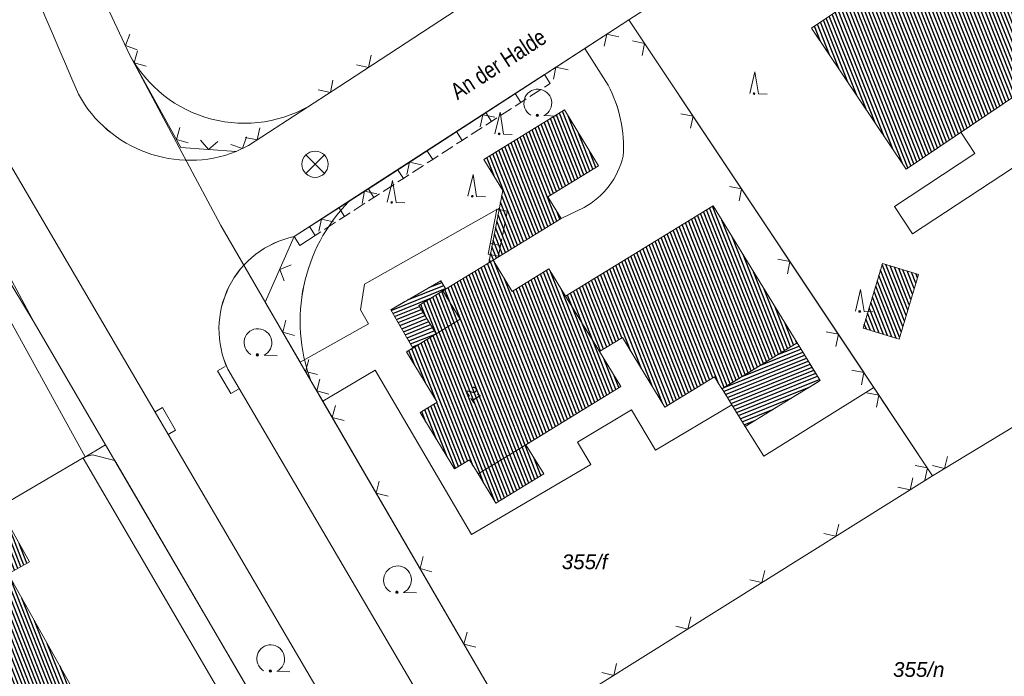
# Model space of a CAD drawing. Header units: metres. Extents: x 345144 to 348639, y 5629211 to 5635235.
# Tile 921 of 1056: x 347294 to 347350, y 5630963 to 5631000. Entities that reach past the tile are written whole.
import ezdxf
from ezdxf.enums import TextEntityAlignment as Align

# ---------------------------------------------------------------- set-up
doc = ezdxf.new("R2010")
doc.units = ezdxf.units.M
doc.header["$MEASUREMENT"] = 0
doc.linetypes.add('4_4', pattern=[1.4, 0.7, -0.7])
for name, color, linetype in [('011 Gebäude', 7, 'Continuous'), ('065-066 Ver_Entsorgung', 7, 'Continuous'), ('065-066 Ver_Entsorgung Ausg.', 7, 'Continuous'), ('081-083 Topographie', 7, 'Continuous'), ('AX Flurstück', 7, 'Continuous'), ('AX Gebäude', 7, 'Continuous'), ('Definitionslinie', 7, 'Continuous'), ('Präsentationsobjekt -Text (punktförmig)', 7, 'Continuous'), ('Strasse Lokation', 7, 'Continuous')]:
    doc.layers.add(name, color=color, linetype=linetype)
doc.styles.add('ARIAL', font='arial.ttf', dxfattribs={"height": 1})
doc.styles.add('ARIALIT', font='ariali.ttf', dxfattribs={"height": 1})
pattern_1 = [(201.882352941, (0, 0), (0.074540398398, -0.185590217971), [])]
pattern_2 = [(111.5294117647, (0, 0), (-0.186045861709, -0.07339575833), [])]

# ---------------------------------------------------------------- blocks, each defined once
blk = doc.blocks.new('alk_3504_nrw')
at = {"color": 134, "lineweight": 5, "true_color": 0x00b2b2, "flags": 128}
for points in [[(-0.729333, -0.684), (-0.707333, -0.707333), (0.707333, 0.707333)], [(-0.707333, 0.707333), (0.707333, -0.707333)]]:
    blk.add_lwpolyline(points, dxfattribs=at)
at = {"color": 134, "lineweight": 5, "true_color": 0x00b2b2}
for start, end in [(90, -90), (-90, 90)]:
    blk.add_arc((0, 0), 1, start, end, dxfattribs=at)
blk = doc.blocks.new('alk_7100_nrwx2')
at = {"true_color": 0x2e2e2e}
h = blk.add_hatch(color=250, dxfattribs=at)
edge = h.paths.add_edge_path(flags=0)
edge.add_arc((0.024073, -0.597267), 0.057254, 180, 360, ccw=False)
edge.add_arc((0.024073, -0.597267), 0.057255, 0, 180, ccw=False)
at = {"color": 250, "lineweight": 5, "true_color": 0x2e2e2e, "flags": 128}
blk.add_lwpolyline([(0.349382, -0.597267), (1, -0.597267)], dxfattribs=at)
at = {"color": 250, "lineweight": 5, "true_color": 0x2e2e2e}
for centre, radius, start, end in [((0.024073, 0.012362), 0.690995, -61.9148169, -118.0851831), ((0.024073, -0.597267), 0.057255, 0, 180), ((0.024073, -0.597267), 0.057254, 180, 0)]:
    blk.add_arc(centre, radius, start, end, dxfattribs=at)
blk = doc.blocks.new('alk_7200_nrwx2')
at = {"true_color": 0x2e2e2e}
h = blk.add_hatch(color=250, dxfattribs=at)
edge = h.paths.add_edge_path(flags=0)
edge.add_arc((-0.020544, -0.388118), 0.055525, 180, 360, ccw=False)
edge.add_arc((-0.020544, -0.388118), 0.055525, 0, 180, ccw=False)
at = {"color": 250, "lineweight": 5, "true_color": 0x2e2e2e, "flags": 128}
blk.add_lwpolyline([(-0.298168, -0.388118), (-0.020544, 1), (0.257079, -0.388118), (0.812326, -0.388118)], dxfattribs=at)
blk.add_lwpolyline([(-0.298168, -0.388118), (-0.020544, 1), (0.257079, -0.388118), (0.812326, -0.388118)], dxfattribs=at)
at = {"color": 250, "lineweight": 5, "true_color": 0x2e2e2e}
for start, end in [(0, 180), (180, 0)]:
    blk.add_arc((-0.020544, -0.388118), 0.055525, start, end, dxfattribs=at)
blk = doc.blocks.new('swc_strasseneinlauf')
at = {"color": 7, "lineweight": 5, "flags": 128}
blk.add_lwpolyline([(-1, 0), (-1, -0.666667), (1, -0.666667), (1, 0)], dxfattribs=at)

msp = doc.modelspace()

# ---------------------------------------------------------------- hatches: boundary and pattern name
at = {"layer": '011 Gebäude', "true_color": 0x8f8f8f}
h = msp.add_hatch(dxfattribs=at)
h.set_pattern_fill('_USER', color=252, scale=0.2, angle=201.8823529, style=0, pattern_type=0)
h.set_pattern_definition(pattern_1)
h.paths.add_polyline_path([(347316.453, 5630981.334), (347315.176, 5630983.526), (347318.052, 5630985.187), (347318.052, 5630985.187), (347318.331, 5630984.705), (347318.331, 5630984.705), (347318.164, 5630984.603), (347316.792, 5630983.763), (347317.781, 5630982.147), (347317.781, 5630982.147)], flags=0)
h = msp.add_hatch(dxfattribs=at)
h.set_pattern_fill('_USER', color=252, scale=0.2, angle=201.8823529, style=0, pattern_type=0)
h.set_pattern_definition(pattern_1)
h.paths.add_polyline_path([(347338.433, 5630981.632), (347339.755, 5630979.477), (347339.755, 5630979.477), (347335.461, 5630976.845), (347335.461, 5630976.845), (347334.7, 5630978.085), (347334.7, 5630978.085), (347334.139, 5630979), (347334.139, 5630979)], flags=0)
at = {"layer": 'AX Gebäude', "true_color": 0x4f4f4f}
h = msp.add_hatch(dxfattribs=at)
h.set_pattern_fill('_USER', color=251, scale=0.2, angle=111.5294118, style=0, pattern_type=0)
h.set_pattern_definition(pattern_2)
edge = h.paths.add_edge_path(flags=0)
edge.add_arc((347343.9, 5631002.826), 1.720487, 31.1407534, 215.8241543, ccw=False)
edge.add_line((347345.373, 5631003.716), (347348.559, 5631005.856))
edge.add_line((347348.559, 5631005.856), (347353.962, 5630997.811))
edge.add_line((347353.962, 5630997.811), (347344.675, 5630991.575))
edge.add_line((347344.675, 5630991.575), (347339.26, 5630999.64))
edge.add_line((347339.26, 5630999.64), (347342.505, 5631001.819))
h = msp.add_hatch(dxfattribs=at)
h.set_pattern_fill('_USER', color=251, scale=0.2, angle=111.5294118, style=0, pattern_type=0)
h.set_pattern_definition(pattern_2)
h.paths.add_polyline_path([(347321.041, 5630986.365), (347320.788, 5630986.21), (347321.598, 5630990.339), (347320.505, 5630992.124), (347325.124, 5630994.952), (347327.077, 5630991.762), (347324.171, 5630989.983), (347324.929, 5630988.745)], flags=0)
h = msp.add_hatch(dxfattribs=at)
h.set_pattern_fill('_USER', color=251, scale=0.2, angle=111.5294118, style=0, pattern_type=0)
h.set_pattern_definition(pattern_2)
h.paths.add_polyline_path([(347280.026, 5630992.113), (347291.545, 5630971.542), (347293.292, 5630968.422), (347298.876, 5630958.449), (347289.898, 5630953.422), (347290.65, 5630952.078), (347288.01, 5630950.602), (347287.293, 5630951.886), (347263.722, 5630938.723), (347258.582, 5630947.928), (347284.45, 5630962.393), (347270.734, 5630986.906)], flags=0)
h = msp.add_hatch(dxfattribs=at)
h.set_pattern_fill('_USER', color=251, scale=0.2, angle=111.5294118, style=0, pattern_type=0)
h.set_pattern_definition(pattern_2)
h.paths.add_polyline_path([(347325.179, 5630984.301), (347333.626, 5630989.476), (347338.432, 5630981.63), (347334.137, 5630979), (347333.711, 5630979.696), (347330.873, 5630977.958), (347328.437, 5630981.935), (347327.122, 5630981.129)], flags=0)
h = msp.add_hatch(dxfattribs=at)
h.set_pattern_fill('_USER', color=251, scale=0.2, angle=111.5294118, style=0, pattern_type=0)
h.set_pattern_definition(pattern_2)
h.paths.add_polyline_path([(347320.788, 5630986.21), (347321.041, 5630986.365), (347322.137, 5630984.576), (347324.227, 5630985.856), (347325.179, 5630984.301), (347327.122, 5630981.129), (347328.345, 5630979.133), (347322.913, 5630975.806), (347320.177, 5630974.131), (347319.682, 5630974.94), (347318.828, 5630974.417), (347316.856, 5630977.638), (347317.84, 5630978.24), (347316.084, 5630981.108), (347317.781, 5630982.147), (347319.154, 5630982.987), (347318.164, 5630984.603)], flags=0)
h = msp.add_hatch(dxfattribs=at)
h.set_pattern_fill('_USER', color=251, scale=0.2, angle=111.5294118, style=0, pattern_type=0)
h.set_pattern_definition(pattern_2)
h.paths.add_polyline_path([(347343.324, 5630986.168), (347345.383, 5630985.549), (347344.27, 5630981.848), (347342.212, 5630982.467)], flags=0)
h = msp.add_hatch(dxfattribs=at)
h.set_pattern_fill('_USER', color=251, scale=0.2, angle=111.5294118, style=0, pattern_type=0)
h.set_pattern_definition(pattern_2)
h.paths.add_polyline_path([(347317.781, 5630982.147), (347316.792, 5630983.763), (347318.164, 5630984.603), (347319.154, 5630982.987)], flags=0)
h = msp.add_hatch(dxfattribs=at)
h.set_pattern_fill('_USER', color=251, scale=0.2, angle=111.5294118, style=0, pattern_type=0)
h.set_pattern_definition(pattern_2)
h.paths.add_polyline_path([(347320.177, 5630974.131), (347322.913, 5630975.806), (347323.938, 5630974.134), (347321.202, 5630972.458)], flags=0)
h = msp.add_hatch(dxfattribs=at)
h.set_pattern_fill('_USER', color=251, scale=0.2, angle=111.5294118, style=0, pattern_type=0)
h.set_pattern_definition(pattern_2)
h.paths.add_polyline_path([(347291.545, 5630971.542), (347292.758, 5630972.221), (347294.504, 5630969.101), (347293.292, 5630968.422)], flags=0)

# ---------------------------------------------------------------- linework, layer by layer
at = {"layer": '011 Gebäude', "color": 251, "linetype": 'Continuous', "lineweight": 13, "true_color": 0x4f4f4f, "flags": 128}
for points in [[(347316.453, 5630981.334), (347315.176, 5630983.526), (347318.052, 5630985.187), (347318.052, 5630985.187), (347318.331, 5630984.705), (347318.331, 5630984.705), (347318.164, 5630984.603), (347316.792, 5630983.763), (347317.781, 5630982.147), (347317.781, 5630982.147), (347316.453, 5630981.334)], [(347338.433, 5630981.632), (347339.755, 5630979.477), (347339.755, 5630979.477), (347335.461, 5630976.845), (347335.461, 5630976.845), (347334.7, 5630978.085), (347334.7, 5630978.085), (347334.139, 5630979), (347334.139, 5630979), (347338.433, 5630981.632)]]:
    msp.add_lwpolyline(points, dxfattribs=at)
at = {"layer": '081-083 Topographie', "color": 7, "linetype": 'Continuous', "lineweight": 5, "flags": 128}
for points in [[(347306.337, 5630992.571), (347307.048, 5630992.924), (347307.048, 5630992.924), (347310.803, 5630995.36), (347310.803, 5630995.36), (347312.211, 5630996.274), (347312.211, 5630996.274), (347332.359, 5631009.444), (347332.359, 5631009.444), (347335.32, 5631011.381), (347335.32, 5631011.381), (347346.616, 5631018.774), (347346.616, 5631018.774), (347353.279, 5631023.134), (347353.279, 5631023.134), (347361.268, 5631028.461), (347361.268, 5631028.461), (347363.824, 5631030.166), (347363.824, 5631030.166), (347369.39, 5631033.878), (347369.39, 5631033.878), (347370.654, 5631034.721), (347370.654, 5631034.721), (347373.814, 5631036.558)], [(347309.648, 5630987.709), (347312.774, 5630989.708), (347312.774, 5630989.708), (347314.595, 5630990.889), (347314.595, 5630990.889), (347326.29, 5630998.475), (347326.29, 5630998.475), (347328.808, 5631000.108), (347328.808, 5631000.108), (347345.81, 5631011.052), (347345.81, 5631011.052), (347349.563, 5631013.469), (347349.563, 5631013.469), (347352.34, 5631015.255), (347352.34, 5631015.255), (347355.105, 5631017.066), (347355.105, 5631017.066), (347365.484, 5631023.861)], [(347292.156, 5631016.378), (347294.33, 5631011.087), (347294.33, 5631011.087), (347295.519, 5631008.196), (347295.519, 5631008.196), (347300.238, 5630998.121), (347300.238, 5630998.121), (347303.173, 5630992.796), (347303.173, 5630992.796), (347306.337, 5630992.571), (347306.337, 5630992.571), (347307.048, 5630992.924), (347307.048, 5630992.924), (347310.803, 5630995.36), (347310.803, 5630995.36), (347312.211, 5630996.274), (347312.211, 5630996.274), (347332.359, 5631009.444)], [(347328.808, 5631000.108), (347345.81, 5631011.052), (347345.81, 5631011.052), (347349.563, 5631013.469), (347349.563, 5631013.469), (347352.34, 5631015.255)], [(347322.421, 5630959.144), (347311.292, 5630978.29), (347311.292, 5630978.29), (347310.608, 5630979.467), (347310.608, 5630979.467), (347309.997, 5630980.518), (347309.997, 5630980.518), (347307.998, 5630983.957), (347307.998, 5630983.957), (347309.648, 5630987.709), (347309.648, 5630987.709), (347312.774, 5630989.708), (347312.774, 5630989.708), (347314.595, 5630990.889), (347314.595, 5630990.889), (347326.29, 5630998.475), (347326.29, 5630998.475), (347328.808, 5631000.108)], [(347328.808, 5631000.108), (347341.695, 5630980.773), (347341.695, 5630980.773), (347342.823, 5630979.08), (347342.823, 5630979.08), (347346.189, 5630974.03)], [(347327.624, 5630996.373), (347326.29, 5630998.475)], [(347347.799, 5630993.676), (347348.615, 5630992.454), (347348.615, 5630992.454), (347344.002, 5630989.423), (347344.002, 5630989.423), (347345.038, 5630987.86), (347345.038, 5630987.86), (347357.098, 5630995.785)], [(347309.997, 5630980.518), (347313.904, 5630982.709), (347313.904, 5630982.709), (347313.445, 5630983.512), (347313.445, 5630983.512), (347313.68, 5630984.98), (347313.68, 5630984.98), (347321.252, 5630989.251), (347321.252, 5630989.251), (347321.401, 5630989.335)], [(347324.931, 5630988.743), (347326.243, 5630989.376)], [(347305.855, 5630980.125), (347341.371, 5630919.585), (347341.371, 5630919.585), (347357.84, 5630890.767), (347357.84, 5630890.767), (347377.974, 5630855.299)], [(347311.292, 5630978.29), (347314.279, 5630980.06), (347314.279, 5630980.06), (347319.793, 5630970.661), (347319.793, 5630970.661), (347326.622, 5630974.681), (347326.622, 5630974.681), (347325.867, 5630975.957), (347325.867, 5630975.957), (347328.958, 5630977.796), (347328.958, 5630977.796), (347330.332, 5630975.49), (347330.332, 5630975.49), (347334.7, 5630978.085)], [(347346.189, 5630974.03), (347356.1, 5630980.032)], [(347335.461, 5630976.845), (347336.528, 5630975.152), (347336.528, 5630975.152), (347342.823, 5630979.08)], [(347253.305, 5630942.752), (347256.325, 5630937.669), (347256.325, 5630937.669), (347260.226, 5630930.896), (347260.226, 5630930.896), (347270.372, 5630936.592), (347270.372, 5630936.592), (347277.288, 5630940.401), (347277.288, 5630940.401), (347289.516, 5630947.238), (347289.516, 5630947.238), (347309.069, 5630958.339), (347309.069, 5630958.339), (347299.382, 5630974.91), (347299.382, 5630974.91), (347298.108, 5630975.229), (347298.108, 5630975.229), (347297.689, 5630975.114)], [(347292.759, 5630972.222), (347297.569, 5630975.044), (347297.569, 5630975.044), (347297.689, 5630975.114)], [(347322.421, 5630959.144), (347346.189, 5630974.03)]]:
    msp.add_lwpolyline(points, dxfattribs=at)
at = {"layer": '081-083 Topographie', "color": 7, "linetype": 'Continuous', "lineweight": 5}
for centre, radius, start, end in [((348424.758, 5631481.268), 1227.508447, -159.522885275, -156.70652759), ((347320.792, 5630992.809), 7.70511, -3.7057485, 27.5493722), ((347303.694, 5630999.362), 7.287189, -151.2897788, -68.7344315), ((347324.049, 5630993.37), 4.556937, -61.218952, -13.4385128), ((347310.761, 5630982.411), 5.413647, 101.8641293, -155.0163615)]:
    msp.add_arc(centre, radius, start, end, dxfattribs=at)
at = {"layer": 'AX Flurstück', "color": 8, "linetype": 'Continuous', "lineweight": 13, "true_color": 0x808080, "flags": 128}
for points in [[(347312.211, 5630996.274), (347332.359, 5631009.445), (347353.279, 5631023.134), (347373.448, 5631036.585), (347376.882, 5631031.103), (347365.483, 5631023.861), (347352.339, 5631015.255), (347328.808, 5631000.109), (347314.595, 5630990.888), (347312.774, 5630989.707)], [(347292.058, 5631016.612), (347316.871, 5631032.909), (347332.359, 5631009.445), (347312.211, 5630996.274), (347310.803, 5630995.36)], [(347292.058, 5631016.612), (347295.518, 5631008.196), (347300.237, 5630998.121), (347305.448, 5630988.343), (347310.608, 5630979.467), (347322.42, 5630959.144), (347332.53, 5630941.972), (347342.584, 5630924.652), (347351.68, 5630908.302), (347359.831, 5630894.252), (347379.413, 5630859.905), (347380.318, 5630858.517), (347388.397, 5630846.14)], [(347300.237, 5630998.121), (347295.518, 5631008.196), (347292.058, 5631016.612)], [(347352.339, 5631015.255), (347369.76, 5630988.575), (347356.101, 5630980.031), (347346.189, 5630974.03), (347328.808, 5631000.109), (347352.339, 5631015.255)], [(347280.992, 5631012.612), (347284.289, 5631004.342), (347289.096, 5630993.36), (347294.771, 5630982.792), (347276.122, 5631013.67), (347270.649, 5631010.49), (347215.399, 5630974.669), (347205.347, 5630969.687), (347204.61, 5630971.406)], [(347270.649, 5631010.49), (347276.122, 5631013.67), (347294.771, 5630982.792), (347298.86, 5630975.801), (347297.568, 5630975.043), (347309.658, 5630954.368), (347287.593, 5630941.065), (347280.916, 5630937.174), (347233.874, 5630909.755), (347227.123, 5630921.5), (347221.394, 5630932.257), (347217.176, 5630942.096), (347205.347, 5630969.687), (347215.399, 5630974.669), (347270.649, 5631010.49)], [(347328.808, 5631000.109), (347346.189, 5630974.03), (347322.42, 5630959.144), (347310.608, 5630979.467)], [(347312.774, 5630989.707), (347314.595, 5630990.888), (347328.808, 5631000.109)], [(347310.608, 5630979.467), (347305.448, 5630988.343), (347300.237, 5630998.121)], [(347310.803, 5630995.36), (347312.211, 5630996.274)], [(347375.703, 5630841.803), (347337.915, 5630908.491), (347332.135, 5630918.692), (347310.94, 5630955.137), (347298.86, 5630975.801), (347294.771, 5630982.792), (347289.096, 5630993.36)], [(347322.42, 5630959.144), (347346.189, 5630974.03), (347356.101, 5630980.031), (347366.312, 5630962.008), (347332.53, 5630941.972), (347322.42, 5630959.144)], [(347310.94, 5630955.137), (347309.658, 5630954.368), (347297.568, 5630975.043), (347298.86, 5630975.801), (347310.94, 5630955.137)]]:
    msp.add_lwpolyline(points, dxfattribs=at)
at = {"layer": 'AX Flurstück', "color": 8, "linetype": 'Continuous', "lineweight": 13, "true_color": 0x808080}
for centre, radius, start, end in [((347306.799, 5631001.634), 7.443186, -151.8374041, -57.4544145), ((347306.799, 5631001.634), 7.442788, -151.8374041, -57.4544145), ((347319.761, 5630982.88), 9.768628, 135.663596, -159.5503592), ((347319.761, 5630982.88), 9.768622, 135.663596, -159.5503592)]:
    msp.add_arc(centre, radius, start, end, dxfattribs=at)
at = {"layer": 'AX Gebäude', "color": 7, "linetype": 'Continuous', "lineweight": 5, "flags": 128}
for points in [[(347345.373, 5631003.716), (347348.559, 5631005.856), (347353.962, 5630997.811), (347344.675, 5630991.575), (347339.26, 5630999.64), (347342.505, 5631001.819)], [(347321.041, 5630986.365), (347320.788, 5630986.21), (347321.598, 5630990.339), (347320.505, 5630992.124), (347325.124, 5630994.952), (347327.077, 5630991.762), (347324.171, 5630989.983), (347324.929, 5630988.745), (347321.041, 5630986.365)], [(347280.026, 5630992.113), (347291.545, 5630971.542), (347293.292, 5630968.422), (347298.876, 5630958.449), (347289.898, 5630953.422), (347290.65, 5630952.078), (347288.01, 5630950.602), (347287.293, 5630951.886), (347263.722, 5630938.723), (347258.582, 5630947.928), (347284.45, 5630962.393), (347270.734, 5630986.906), (347280.026, 5630992.113)], [(347325.179, 5630984.301), (347333.626, 5630989.476), (347338.432, 5630981.63), (347334.137, 5630979), (347333.711, 5630979.696), (347330.873, 5630977.958), (347328.437, 5630981.935), (347327.122, 5630981.129), (347325.179, 5630984.301)], [(347320.788, 5630986.21), (347321.041, 5630986.365), (347322.137, 5630984.576), (347324.227, 5630985.856), (347325.179, 5630984.301), (347327.122, 5630981.129), (347328.345, 5630979.133), (347322.913, 5630975.806), (347320.177, 5630974.131), (347319.682, 5630974.94), (347318.828, 5630974.417), (347316.856, 5630977.638), (347317.84, 5630978.24), (347316.084, 5630981.108), (347317.781, 5630982.147), (347319.154, 5630982.987), (347318.164, 5630984.603), (347320.788, 5630986.21)], [(347343.324, 5630986.168), (347345.383, 5630985.549), (347344.27, 5630981.848), (347342.212, 5630982.467), (347343.324, 5630986.168)], [(347317.781, 5630982.147), (347316.792, 5630983.763), (347318.164, 5630984.603), (347319.154, 5630982.987), (347317.781, 5630982.147)], [(347320.177, 5630974.131), (347322.913, 5630975.806), (347323.938, 5630974.134), (347321.202, 5630972.458), (347320.177, 5630974.131)], [(347291.545, 5630971.542), (347292.758, 5630972.221), (347294.504, 5630969.101), (347293.292, 5630968.422), (347291.545, 5630971.542)]]:
    msp.add_lwpolyline(points, dxfattribs=at)
at = {"layer": 'Definitionslinie', "color": 219, "linetype": 'Continuous', "lineweight": 5, "true_color": 0x5c3d57, "flags": 128}
msp.add_lwpolyline([(347297.689, 5630975.114), (347277.122, 5631012.448), (347276.27, 5631013.947), (347272.829, 5631011.947), (347255.149, 5631000.599), (347255.029, 5631000.52), (347250.916, 5630997.811), (347243.794, 5630993.12), (347237.772, 5630989.214), (347228.513, 5630983.334), (347215.255, 5630974.541), (347211.691, 5630972.206), (347211.691, 5630972.206), (347211.11, 5630971.826), (347210.524, 5630972.801), (347210.524, 5630972.801), (347208.937, 5630971.847), (347208.937, 5630971.847), (347207.677, 5630971.09), (347207.677, 5630971.09), (347205.339, 5630969.684)], dxfattribs=at)
at = {"layer": 'Definitionslinie', "color": 7, "linetype": 'Continuous', "lineweight": 5, "flags": 128}
for points in [[(347328.808, 5631000.108), (347345.81, 5631011.052)], [(347328.808, 5631000.108), (347345.81, 5631011.052)], [(347319.988, 5630946.443), (347319.112, 5630947.938), (347282.779, 5631009.947)], [(347312.211, 5630996.274), (347332.359, 5631009.444)], [(347312.211, 5630996.274), (347332.359, 5631009.444)], [(347295.519, 5631008.196), (347300.238, 5630998.121)], [(347326.29, 5630998.475), (347328.808, 5631000.108)], [(347326.29, 5630998.475), (347328.808, 5631000.108)], [(347328.808, 5631000.108), (347341.695, 5630980.773)], [(347300.24, 5630999.295), (347299.999, 5630998.631), (347300.664, 5630998.39)], [(347300.24, 5630999.295), (347299.999, 5630998.631), (347300.664, 5630998.39)], [(347328.241, 5630999.144), (347327.549, 5630999.292), (347327.402, 5630998.6)], [(347328.241, 5630999.144), (347327.549, 5630999.292), (347327.402, 5630998.6)], [(347314.595, 5630990.889), (347326.29, 5630998.475)], [(347314.595, 5630990.889), (347326.29, 5630998.475)], [(347326.29, 5630998.475), (347327.624, 5630996.373)], [(347329.567, 5630998.068), (347329.705, 5630998.762), (347329.012, 5630998.9)], [(347329.567, 5630998.068), (347329.705, 5630998.762), (347329.012, 5630998.9)], [(347300.238, 5630998.121), (347303.173, 5630992.796)], [(347300.695, 5630998.327), (347300.499, 5630997.648), (347301.178, 5630997.451)], [(347300.695, 5630998.327), (347300.499, 5630997.648), (347301.178, 5630997.451)], [(347313.223, 5630997.533), (347313.915, 5630997.388), (347314.06, 5630998.08)], [(347313.223, 5630997.533), (347313.915, 5630997.388), (347314.06, 5630998.08)], [(347325.329, 5630997.256), (347324.637, 5630997.403), (347324.49, 5630996.711)], [(347325.329, 5630997.256), (347324.637, 5630997.403), (347324.49, 5630996.711)], [(347323.972, 5630996.972), (347309.648, 5630987.709)], [(347323.972, 5630996.972), (347324.298, 5630996.468)], [(347324.298, 5630996.468), (347323.972, 5630996.972)], [(347307.048, 5630992.924), (347310.803, 5630995.36), (347310.803, 5630995.36), (347312.211, 5630996.274)], [(347310.803, 5630995.36), (347312.211, 5630996.274)], [(347311.035, 5630996.107), (347311.727, 5630995.96), (347311.874, 5630996.651)], [(347311.035, 5630996.107), (347311.727, 5630995.96), (347311.874, 5630996.651)], [(347324.298, 5630996.468), (347323.983, 5630996.264)], [(347322.293, 5630995.886), (347322.619, 5630995.382)], [(347322.933, 5630995.586), (347322.619, 5630995.382)], [(347323.773, 5630996.129), (347323.143, 5630995.721)], [(347345.038, 5630987.86), (347357.098, 5630995.785)], [(347307.048, 5630992.924), (347310.803, 5630995.36)], [(347322.094, 5630995.043), (347321.464, 5630994.635)], [(347322.619, 5630995.382), (347322.304, 5630995.178)], [(347321.134, 5630994.535), (347320.443, 5630994.682), (347320.295, 5630993.99)], [(347321.134, 5630994.535), (347320.443, 5630994.682), (347320.295, 5630993.99)], [(347320.613, 5630994.8), (347320.939, 5630994.296)], [(347321.254, 5630994.5), (347320.939, 5630994.296)], [(347332.34, 5630993.908), (347332.478, 5630994.601), (347331.785, 5630994.74)], [(347332.34, 5630993.908), (347332.478, 5630994.601), (347331.785, 5630994.74)], [(347303.109, 5630993.948), (347302.912, 5630993.269), (347303.592, 5630993.073)], [(347303.109, 5630993.948), (347302.912, 5630993.269), (347303.592, 5630993.073)], [(347306.841, 5630993.386), (347307.532, 5630993.238), (347307.68, 5630993.93)], [(347306.841, 5630993.386), (347307.532, 5630993.238), (347307.68, 5630993.93)], [(347320.414, 5630993.957), (347319.785, 5630993.549)], [(347320.939, 5630994.296), (347320.624, 5630994.092)], [(347306.022, 5630992.973), (347306.693, 5630992.748), (347306.918, 5630993.418)], [(347306.022, 5630992.973), (347306.693, 5630992.748), (347306.918, 5630993.418)], [(347318.934, 5630993.714), (347319.26, 5630993.21)], [(347319.575, 5630993.413), (347319.26, 5630993.21)], [(347347.799, 5630993.676), (347348.615, 5630992.454)], [(347303.173, 5630992.796), (347306.337, 5630992.571)], [(347304.292, 5630993.218), (347304.755, 5630992.684), (347305.289, 5630993.147)], [(347304.292, 5630993.218), (347304.755, 5630992.684), (347305.289, 5630993.147)], [(347306.337, 5630992.571), (347307.048, 5630992.924)], [(347306.337, 5630992.571), (347307.048, 5630992.924)], [(347318.735, 5630992.87), (347318.105, 5630992.463)], [(347319.26, 5630993.21), (347318.945, 5630993.006)], [(347317.254, 5630992.628), (347317.58, 5630992.124)], [(347317.895, 5630992.327), (347317.58, 5630992.124)], [(347344.002, 5630989.423), (347348.615, 5630992.454)], [(347316.939, 5630991.814), (347316.248, 5630991.961), (347316.1, 5630991.269)], [(347316.939, 5630991.814), (347316.248, 5630991.961), (347316.1, 5630991.269)], [(347317.055, 5630991.784), (347316.426, 5630991.377)], [(347317.58, 5630992.124), (347317.265, 5630991.92)], [(347315.575, 5630991.542), (347315.901, 5630991.038)], [(347316.216, 5630991.241), (347315.901, 5630991.038)], [(347312.774, 5630989.708), (347314.595, 5630990.889)], [(347312.774, 5630989.708), (347314.595, 5630990.889)], [(347315.376, 5630990.698), (347314.746, 5630990.291)], [(347315.901, 5630991.038), (347315.586, 5630990.834)], [(347335.113, 5630989.747), (347335.252, 5630990.441), (347334.558, 5630990.579)], [(347335.113, 5630989.747), (347335.252, 5630990.441), (347334.558, 5630990.579)], [(347314.376, 5630990.151), (347313.685, 5630990.299), (347313.537, 5630989.607)], [(347314.376, 5630990.151), (347313.685, 5630990.299), (347313.537, 5630989.607)], [(347313.895, 5630990.456), (347314.221, 5630989.952)], [(347314.221, 5630989.952), (347313.907, 5630989.748)], [(347314.536, 5630990.155), (347314.221, 5630989.952)], [(347309.648, 5630987.709), (347312.774, 5630989.708)], [(347309.648, 5630987.709), (347312.774, 5630989.708)], [(347313.697, 5630989.612), (347313.067, 5630989.205)], [(347344.002, 5630989.423), (347345.038, 5630987.86)], [(347312.216, 5630989.37), (347312.542, 5630988.866)], [(347312.542, 5630988.866), (347312.227, 5630988.662)], [(347312.857, 5630989.069), (347312.542, 5630988.866)], [(347313.68, 5630984.98), (347321.252, 5630989.251), (347321.252, 5630989.251), (347321.401, 5630989.335)], [(347321.258, 5630989.284), (347321.252, 5630989.251), (347321.252, 5630989.251), (347320.758, 5630986.7)], [(347321.258, 5630989.284), (347321.848, 5630989.17)], [(347321.847, 5630989.17), (347321.258, 5630989.284)], [(347321.847, 5630989.17), (347321.776, 5630988.802)], [(347324.931, 5630988.743), (347326.243, 5630989.376)], [(347310.537, 5630988.284), (347310.863, 5630987.78)], [(347311.902, 5630988.557), (347311.211, 5630988.709), (347311.059, 5630988.018)], [(347311.902, 5630988.557), (347311.211, 5630988.709), (347311.059, 5630988.018)], [(347312.017, 5630988.526), (347311.387, 5630988.119)], [(347321.728, 5630988.556), (347321.586, 5630987.82)], [(347307.998, 5630983.957), (347309.648, 5630987.709)], [(347309.974, 5630987.205), (347309.648, 5630987.709)], [(347310.863, 5630987.78), (347309.974, 5630987.205)], [(347311.177, 5630987.983), (347310.863, 5630987.78)], [(347320.878, 5630987.32), (347321.468, 5630987.206)], [(347321.467, 5630987.206), (347321.347, 5630986.586)], [(347321.538, 5630987.575), (347321.467, 5630987.206)], [(347321.347, 5630986.586), (347320.758, 5630986.7)], [(347309.482, 5630986.089), (347308.823, 5630985.833), (347309.079, 5630985.174)], [(347309.482, 5630986.089), (347308.823, 5630985.833), (347309.079, 5630985.174)], [(347337.886, 5630985.587), (347338.025, 5630986.28), (347337.331, 5630986.419)], [(347337.886, 5630985.587), (347338.025, 5630986.28), (347337.331, 5630986.419)], [(347313.445, 5630983.512), (347313.68, 5630984.98)], [(347307.998, 5630983.957), (347309.997, 5630980.518)], [(347313.445, 5630983.512), (347313.904, 5630982.709)], [(347309.178, 5630982.921), (347308.998, 5630982.238), (347309.681, 5630982.057)], [(347309.178, 5630982.921), (347308.998, 5630982.238), (347309.681, 5630982.057)], [(347309.997, 5630980.518), (347313.904, 5630982.709)], [(347340.659, 5630981.426), (347340.798, 5630982.119), (347340.104, 5630982.258)], [(347340.659, 5630981.426), (347340.798, 5630982.119), (347340.104, 5630982.258)], [(347309.997, 5630980.518), (347310.608, 5630979.467)], [(347310.483, 5630980.676), (347310.303, 5630979.993), (347310.986, 5630979.812)], [(347310.483, 5630980.676), (347310.303, 5630979.993), (347310.986, 5630979.812)], [(347341.695, 5630980.773), (347342.823, 5630979.08)], [(347305.855, 5630980.125), (347341.371, 5630919.585)], [(347311.292, 5630978.29), (347314.279, 5630980.06)], [(347314.279, 5630980.06), (347319.793, 5630970.661)], [(347342.12, 5630979.233), (347342.259, 5630979.927), (347341.566, 5630980.065)], [(347342.12, 5630979.233), (347342.259, 5630979.927), (347341.566, 5630980.065)], [(347346.189, 5630974.03), (347356.1, 5630980.032)], [(347310.608, 5630979.467), (347311.292, 5630978.29)], [(347311.131, 5630979.562), (347310.95, 5630978.879), (347311.634, 5630978.697)], [(347311.131, 5630979.562), (347310.95, 5630978.879), (347311.634, 5630978.697)], [(347336.528, 5630975.152), (347342.823, 5630979.08)], [(347342.981, 5630977.942), (347343.119, 5630978.635), (347342.426, 5630978.774)], [(347342.981, 5630977.942), (347343.119, 5630978.635), (347342.426, 5630978.774)], [(347342.823, 5630979.08), (347346.189, 5630974.03)], [(347311.292, 5630978.29), (347322.421, 5630959.144)], [(347312.012, 5630978.046), (347311.831, 5630977.363), (347312.515, 5630977.182)], [(347312.012, 5630978.046), (347311.831, 5630977.363), (347312.515, 5630977.182)], [(347325.867, 5630975.957), (347328.958, 5630977.796)], [(347328.958, 5630977.796), (347330.332, 5630975.49)], [(347330.332, 5630975.49), (347334.7, 5630978.085)], [(347335.461, 5630976.845), (347336.528, 5630975.152)], [(347325.867, 5630975.957), (347326.622, 5630974.681)], [(347292.759, 5630972.222), (347297.569, 5630975.044)], [(347297.569, 5630975.044), (347297.689, 5630975.114)], [(347297.689, 5630975.114), (347298.108, 5630975.229)], [(347298.108, 5630975.229), (347299.382, 5630974.91)], [(347299.382, 5630974.91), (347309.069, 5630958.339)], [(347346.181, 5630974.61), (347346.868, 5630974.441), (347347.036, 5630975.128)], [(347346.181, 5630974.61), (347346.868, 5630974.441), (347347.036, 5630975.128)], [(347319.793, 5630970.661), (347326.622, 5630974.681)], [(347345.754, 5630973.781), (347345.893, 5630974.475), (347345.199, 5630974.613)], [(347345.754, 5630973.781), (347345.893, 5630974.475), (347345.199, 5630974.613)], [(347314.525, 5630973.723), (347314.344, 5630973.04), (347315.027, 5630972.859)], [(347314.525, 5630973.723), (347314.344, 5630973.04), (347315.027, 5630972.859)], [(347322.421, 5630959.144), (347346.189, 5630974.03)], [(347344.21, 5630973.38), (347344.899, 5630973.222), (347345.057, 5630973.911)], [(347344.21, 5630973.38), (347344.899, 5630973.222), (347345.057, 5630973.911)], [(347339.972, 5630970.726), (347340.661, 5630970.568), (347340.82, 5630971.257)], [(347339.972, 5630970.726), (347340.661, 5630970.568), (347340.82, 5630971.257)], [(347317.037, 5630969.401), (347316.857, 5630968.717), (347317.54, 5630968.536)], [(347317.037, 5630969.401), (347316.857, 5630968.717), (347317.54, 5630968.536)], [(347335.735, 5630968.072), (347336.424, 5630967.914), (347336.582, 5630968.603)], [(347335.735, 5630968.072), (347336.424, 5630967.914), (347336.582, 5630968.603)], [(347331.497, 5630965.418), (347332.186, 5630965.26), (347332.345, 5630965.949)], [(347331.497, 5630965.418), (347332.186, 5630965.26), (347332.345, 5630965.949)], [(347319.55, 5630965.078), (347319.369, 5630964.394), (347320.053, 5630964.213)], [(347319.55, 5630965.078), (347319.369, 5630964.394), (347320.053, 5630964.213)], [(347327.26, 5630962.764), (347327.949, 5630962.606), (347328.107, 5630963.295)], [(347327.26, 5630962.764), (347327.949, 5630962.606), (347328.107, 5630963.295)]]:
    msp.add_lwpolyline(points, dxfattribs=at)
at = {"layer": 'Definitionslinie', "color": 250, "linetype": '4_4', "lineweight": 5, "true_color": 0x2e2e2e, "flags": 128}
for points in [[(347316.471, 5630981.304), (347316.453, 5630981.334), (347316.453, 5630981.334), (347315.176, 5630983.526), (347318.052, 5630985.187)], [(347338.433, 5630981.632), (347339.755, 5630979.477)], [(347335.461, 5630976.845), (347339.755, 5630979.477)], [(347334.139, 5630979), (347334.7, 5630978.085)], [(347334.7, 5630978.085), (347335.461, 5630976.845)]]:
    msp.add_lwpolyline(points, dxfattribs=at)
at = {"layer": 'Definitionslinie', "color": 250, "linetype": 'Continuous', "lineweight": 13, "true_color": 0x2e2e2e, "flags": 128}
msp.add_lwpolyline([(347318.052, 5630985.187), (347318.331, 5630984.705), (347318.331, 5630984.705), (347318.164, 5630984.603), (347316.792, 5630983.763), (347317.781, 5630982.147), (347317.781, 5630982.147), (347316.453, 5630981.334)], dxfattribs=at)
at = {"layer": 'Definitionslinie', "color": 7, "linetype": 'Continuous', "lineweight": 5}
for centre, radius, start, end in [((348424.758, 5631481.268), 1227.507766, -159.522885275, -156.70652759), ((347320.792, 5630992.809), 7.705733, -3.7057485, 27.5493722), ((347303.694, 5630999.362), 7.287981, -151.2897788, -68.7344315), ((347324.049, 5630993.37), 4.556937, -61.218952, -13.4385128), ((347310.761, 5630982.411), 5.412452, 101.8641293, -155.0163615)]:
    msp.add_arc(centre, radius, start, end, dxfattribs=at)

# ---------------------------------------------------------------- block references
at = {"layer": '065-066 Ver_Entsorgung', "xscale": 0.75, "yscale": 0.75}
msp.add_blockref('alk_3504_nrw', (347310.849, 5630991.848), dxfattribs=at)
at = {"layer": '065-066 Ver_Entsorgung Ausg.', "xscale": 0.75, "yscale": 0.75}
for p, rotation in [((347306.085, 5630979.629), -59.4942758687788), ((347302.063, 5630977.035), 119.885975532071)]:
    msp.add_blockref('swc_strasseneinlauf', p, dxfattribs=dict(at, rotation=rotation))
at = {"layer": '081-083 Topographie'}
for name, p, xscale, yscale, rotation in [('alk_7200_nrwx2', (347336.005, 5630996.236), 0.9005, 0.9005, -2.326036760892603), ('alk_7100_nrwx2', (347323.569, 5630995.333), 1.15275, 1.15275, -2.326036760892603), ('alk_7200_nrwx2', (347321.416, 5630993.931), 0.9005, 0.9005, -2.326036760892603), ('alk_7200_nrwx2', (347319.88, 5630990.364), 0.9005, 0.9005, -2.326036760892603), ('alk_7200_nrwx2', (347315.266, 5630990.01), 0.9005, 0.9005, -2.326036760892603), ('alk_7200_nrwx2', (347342.054, 5630983.78), 0.9005, 0.9005, -2.326667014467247), ('alk_7100_nrwx2', (347307.552, 5630981.63), 1.15275, 1.15275, -2.326094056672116), ('alk_7100_nrwx2', (347315.539, 5630968.058), 1.15275, 1.15275, -2.326667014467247), ('alk_7100_nrwx2', (347308.281, 5630963.549), 1.15275, 1.15275, -2.326036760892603)]:
    msp.add_blockref(name, p, dxfattribs=dict(at, xscale=xscale, yscale=yscale, rotation=rotation))

# ---------------------------------------------------------------- texts
at = {"layer": 'Präsentationsobjekt -Text (punktförmig)', "color": 7, "style": 'ARIAL'}
msp.add_text('21', height=0.5894702, rotation=-57.478261, dxfattribs=at).set_placement((347319.69, 5630978.515), align=Align.CENTER)
at = {"layer": 'Präsentationsobjekt -Text (punktförmig)', "color": 8, "true_color": 0x808080, "style": 'ARIALIT'}
for s, p in [('355/f', (347326.275, 5630969.105)), ('355/n', (347345.397, 5630962.945))]:
    msp.add_text(s, height=0.8421, dxfattribs=at).set_placement(p, align=Align.MIDDLE_CENTER)
at = {"layer": 'Strasse Lokation', "color": 219, "true_color": 0x5c3d57, "style": 'ARIAL', "width": 0.8}
msp.add_text('An der Halde', height=0.94657496, rotation=32.9846853, dxfattribs=at).set_placement((347319.005, 5630995.502))

doc.saveas('drawing.dxf')
